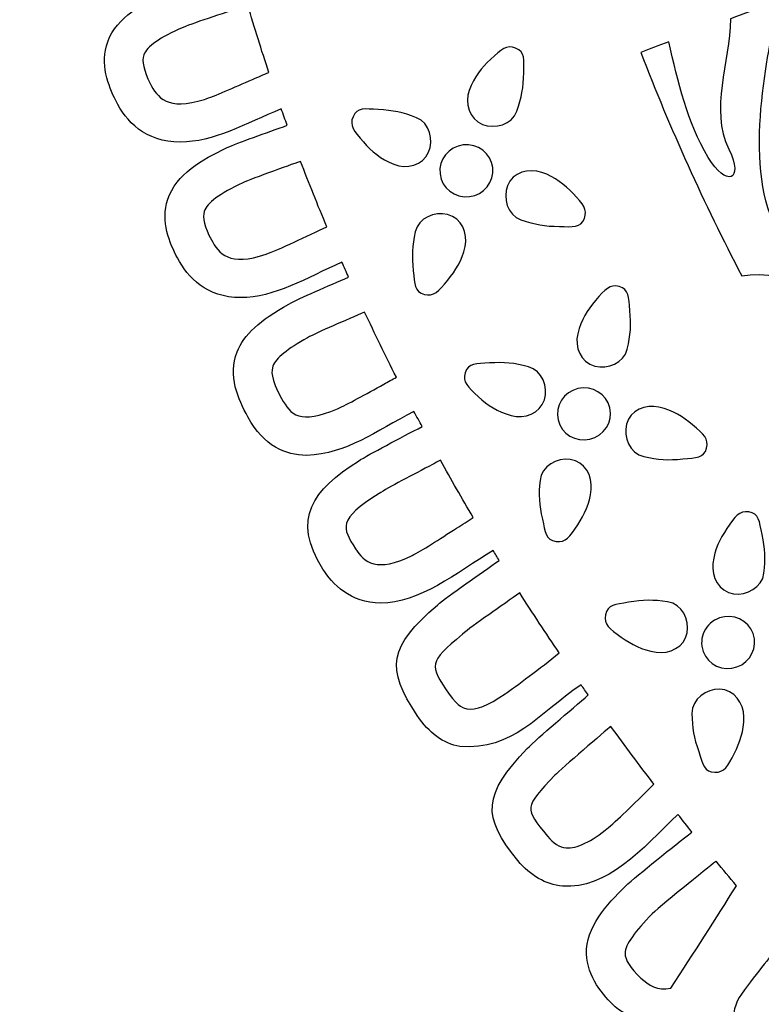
# Model space of a CAD drawing. Header units: millimetres. Extents: x -482 to 545, y -423 to 387.
# Tile 270 of 487: x 308 to 333, y 130 to 164. Entities that reach past the tile are written whole.
import ezdxf

# ---------------------------------------------------------------- set-up
doc = ezdxf.new("R2010")
doc.units = ezdxf.units.MM
doc.header["$MEASUREMENT"] = 0
doc.layers.add('Layer 1', color=7, linetype='Continuous')

msp = doc.modelspace()

# ---------------------------------------------------------------- linework, layer by layer
at = {"layer": 'Layer 1'}
for points, knots in [([(533.7913, 247.7796), (526.499, 265.0213), (516.0589, 280.5054), (502.762, 293.8027), (502.762, 293.8027), (489.4651, 307.0992), (473.981, 317.5393), (456.7393, 324.8316), (456.7393, 324.8316), (438.8884, 332.3821), (419.9266, 336.2104), (400.3806, 336.2104), (400.3806, 336.2104), (380.8342, 336.2104), (361.8724, 332.3821), (344.0219, 324.8316), (344.0219, 324.8316), (326.7806, 317.5393), (311.2961, 307.0992), (297.9992, 293.8027), (297.9992, 293.8027), (284.7023, 280.5054), (274.2625, 265.0213), (266.9699, 247.7796), (266.9699, 247.7796), (259.4194, 229.9291), (255.5914, 210.9673), (255.5914, 191.4209), (255.5914, 191.4209), (255.5914, 171.8749), (259.4194, 152.9128), (266.9699, 135.0622), (266.9699, 135.0622), (274.2625, 117.8205), (284.7023, 102.3364), (297.9992, 89.0395), (297.9992, 89.0395), (309.6119, 77.4264), (322.8944, 67.996), (337.5576, 60.9348), (337.5576, 60.9348), (337.5576, 60.9344), (337.5572, 60.9341), (337.5572, 60.9341), (337.5572, 60.9341), (337.5801, 60.9228), (337.6034, 60.9118), (337.6267, 60.9009), (337.6267, 60.9009), (337.6588, 60.8854), (337.6902, 60.8691), (337.722, 60.8536), (337.722, 60.8536), (337.7223, 60.8543), (337.7223, 60.8547), (337.7227, 60.855), (337.7227, 60.855), (338.2487, 60.6024), (338.775, 60.3513), (339.3045, 60.105), (339.3045, 60.105), (339.1366, 59.9558), (338.9644, 59.8352), (338.83, 59.7646), (338.83, 59.7646), (337.8994, 59.2739), (339.4442, 58.1817), (340.6066, 58.6646), (340.6066, 58.6646), (340.9227, 58.7962), (341.1824, 58.9624), (341.4043, 59.1504), (341.4043, 59.1504), (341.7835, 58.9807), (342.1627, 58.8121), (342.5437, 58.6459), (342.5437, 58.6459), (342.386, 58.5172), (342.2248, 58.3979), (342.0618, 58.2925), (342.0618, 58.2925), (340.776, 57.4606), (341.9535, 56.2379), (343.2465, 57.0743), (343.2465, 57.0743), (343.6504, 57.3357), (344.018, 57.5982), (344.3499, 57.8737), (344.3499, 57.8737), (344.7923, 57.6874), (345.2358, 57.5033), (345.6803, 57.322), (345.6803, 57.322), (344.3697, 56.5667), (345.0467, 54.9118), (346.6303, 55.7038), (346.6303, 55.7038), (347.0974, 55.937), (347.483, 56.1931), (347.8093, 56.4728), (347.8093, 56.4728), (348.2055, 56.3183), (348.6023, 56.1656), (348.9996, 56.0142), (348.9996, 56.0142), (348.8853, 55.9176), (348.7681, 55.8237), (348.6436, 55.7376), (348.6436, 55.7376), (347.1549, 54.7054), (347.6611, 53.3793), (349.0828, 53.9575), (349.0828, 53.9575), (349.8575, 54.2729), (350.5278, 54.7082), (351.0919, 55.2371), (351.0919, 55.2371), (352.2762, 54.8074), (353.465, 54.3936), (354.6585, 53.9963), (354.6585, 53.9963), (355.1435, 52.98), (355.8547, 52.1097), (356.8908, 51.5244), (356.8908, 51.5244), (358.4434, 50.6471), (360.3618, 50.4657), (362.1017, 50.2625), (362.1017, 50.2625), (364.0914, 50.0301), (365.5597, 49.9112), (367.4855, 49.9845), (367.4855, 49.9845), (367.3504, 49.8731), (367.2117, 49.7595), (367.0653, 49.6399), (367.0653, 49.6399), (366.6769, 49.3227), (366.9006, 48.8345), (367.5945, 49.1047), (367.5945, 49.1047), (368.5279, 49.4691), (369.3922, 49.8674), (370.2054, 50.326), (370.2054, 50.326), (371.0291, 50.1528), (371.9044, 50.1108), (372.7549, 50.1299), (372.7549, 50.1299), (372.0374, 49.5834), (371.215, 49.1008), (370.2294, 48.7093), (370.2294, 48.7093), (369.7771, 48.5293), (369.9225, 48.0654), (370.3525, 48.1236), (370.3525, 48.1236), (371.3741, 48.2619), (372.3831, 48.5068), (373.3402, 48.8574), (373.3402, 48.8574), (374.1057, 48.686), (374.9196, 48.6309), (375.7182, 48.6362), (375.7182, 48.6362), (375.1792, 48.3699), (374.5393, 48.1071), (373.7497, 47.8262), (373.7497, 47.8262), (373.44, 47.7084), (373.5321, 47.2025), (373.8877, 47.2484), (373.8877, 47.2484), (375.6798, 47.4802), (377.3968, 47.5557), (378.9049, 48.2132), (378.9049, 48.2132), (379.3593, 48.1459), (379.8143, 48.0813), (380.2698, 48.0178), (380.2698, 48.0178), (379.966, 47.7631), (379.6595, 47.52), (379.3547, 47.2943), (379.3547, 47.2943), (378.8816, 46.944), (379.0132, 46.2006), (379.687, 46.1601), (379.687, 46.1601), (381.1009, 46.0747), (388.0887, 44.8075), (391.5749, 44.7747), (391.5749, 44.7747), (391.5731, 44.4724), (391.8663, 44.1792), (392.1732, 44.4018), (392.1732, 44.4018), (393.717, 45.4693), (394.7037, 46.5876), (395.8082, 47.9935), (395.8082, 47.9935), (395.9222, 47.9257), (396.0382, 47.8633), (396.1582, 47.809), (396.1582, 47.809), (395.4604, 46.7002), (394.6917, 45.8719), (393.6891, 44.9755), (393.6891, 44.9755), (393.2876, 44.6163), (393.8803, 44.0279), (394.2796, 44.3849), (394.2796, 44.3849), (395.3789, 45.3677), (396.2178, 46.2945), (396.9756, 47.5423), (396.9756, 47.5423), (397.093, 47.5165), (397.2112, 47.4943), (397.3312, 47.477), (397.3312, 47.477), (396.9936, 46.4342), (396.367, 45.5551), (395.4869, 44.8731), (395.4869, 44.8731), (395.0621, 44.5444), (395.6572, 43.9577), (396.077, 44.2826), (396.077, 44.2826), (397.1061, 45.0799), (397.8279, 46.1728), (398.1831, 47.417), (398.1831, 47.417), (398.3119, 47.4163), (398.4407, 47.4188), (398.5691, 47.4244), (398.5691, 47.4244), (398.2734, 46.4712), (397.8025, 45.6048), (397.1375, 44.8375), (397.1375, 44.8375), (396.7875, 44.4329), (397.376, 43.8399), (397.728, 44.247), (397.728, 44.247), (398.3475, 44.962), (398.7462, 45.7823), (399.0972, 46.6416), (399.0972, 46.6416), (399.3395, 46.6388), (401.0516, 46.6346), (401.664, 46.6416), (401.664, 46.6416), (402.015, 45.7823), (402.4136, 44.962), (403.0328, 44.247), (403.0328, 44.247), (403.3852, 43.8399), (403.9736, 44.4329), (403.6233, 44.8375), (403.6233, 44.8375), (402.9587, 45.6048), (402.4877, 46.4712), (402.1921, 47.4244), (402.1921, 47.4244), (402.3205, 47.4188), (402.4493, 47.4163), (402.578, 47.417), (402.578, 47.417), (402.9333, 46.1728), (403.6551, 45.0799), (404.6841, 44.2826), (404.6841, 44.2826), (405.1036, 43.9577), (405.6991, 44.5444), (405.2747, 44.8731), (405.2747, 44.8731), (404.3945, 45.5551), (403.7676, 46.4342), (403.43, 47.477), (403.43, 47.477), (403.5499, 47.4943), (403.6681, 47.5165), (403.7856, 47.5423), (403.7856, 47.5423), (404.5434, 46.2945), (405.3823, 45.3677), (406.4815, 44.3849), (406.4815, 44.3849), (406.8809, 44.0279), (407.4735, 44.6163), (407.0717, 44.9755), (407.0717, 44.9755), (406.0698, 45.8719), (405.3008, 46.7002), (404.6026, 47.809), (404.6026, 47.809), (404.7229, 47.8633), (404.839, 47.9257), (404.9533, 47.9935), (404.9533, 47.9935), (406.0575, 46.5876), (407.0442, 45.4693), (408.588, 44.4018), (408.588, 44.4018), (408.8949, 44.1792), (409.188, 44.4724), (409.1863, 44.7747), (409.1863, 44.7747), (412.6724, 44.8075), (419.6599, 46.0747), (421.0742, 46.1601), (421.0742, 46.1601), (421.748, 46.2006), (421.8796, 46.944), (421.4065, 47.2943), (421.4065, 47.2943), (421.1017, 47.52), (420.7951, 47.7631), (420.4914, 48.0178), (420.4914, 48.0178), (420.9468, 48.0813), (421.4023, 48.1459), (421.8566, 48.2132), (421.8566, 48.2132), (423.3644, 47.5557), (425.0814, 47.4802), (426.8735, 47.2484), (426.8735, 47.2484), (427.2291, 47.2025), (427.3212, 47.7084), (427.0114, 47.8262), (427.0114, 47.8262), (426.2223, 48.1071), (425.5816, 48.3699), (425.0429, 48.6362), (425.0429, 48.6362), (425.842, 48.6309), (426.6555, 48.686), (427.421, 48.8574), (427.421, 48.8574), (428.3777, 48.5068), (429.3867, 48.2619), (430.409, 48.1236), (430.409, 48.1236), (430.8391, 48.0654), (430.9841, 48.5293), (430.5314, 48.7093), (430.5314, 48.7093), (429.5461, 49.1008), (428.7238, 49.5834), (428.0063, 50.1299), (428.0063, 50.1299), (428.8568, 50.1108), (429.7324, 50.1528), (430.5561, 50.326), (430.5561, 50.326), (431.3689, 49.8674), (432.2332, 49.4691), (433.1667, 49.1047), (433.1667, 49.1047), (433.8606, 48.8345), (434.0843, 49.3227), (433.6955, 49.6399), (433.6955, 49.6399), (433.5495, 49.7595), (433.4112, 49.8731), (433.2761, 49.9845), (433.2761, 49.9845), (435.2015, 49.9112), (436.6694, 50.0301), (438.6594, 50.2625), (438.6594, 50.2625), (440.3993, 50.4657), (442.3177, 50.6471), (443.8703, 51.5244), (443.8703, 51.5244), (444.9064, 52.1097), (445.6176, 52.98), (446.1027, 53.9963), (446.1027, 53.9963), (447.2958, 54.3936), (448.485, 54.8074), (449.6693, 55.2371), (449.6693, 55.2371), (450.2334, 54.7082), (450.9037, 54.2729), (451.6787, 53.9575), (451.6787, 53.9575), (453.1, 53.3793), (453.6063, 54.7054), (452.1172, 55.7376), (452.1172, 55.7376), (451.993, 55.8237), (451.8756, 55.9176), (451.7616, 56.0142), (451.7616, 56.0142), (452.1588, 56.1656), (452.5557, 56.3183), (452.9519, 56.4728), (452.9519, 56.4728), (453.2782, 56.1931), (453.6641, 55.937), (454.1309, 55.7038), (454.1309, 55.7038), (455.7141, 54.9118), (456.3915, 56.5667), (455.0809, 57.322), (455.0809, 57.322), (455.525, 57.5033), (455.9685, 57.6874), (456.4116, 57.8737), (456.4116, 57.8737), (456.7432, 57.5982), (457.1108, 57.3357), (457.5151, 57.0743), (457.5151, 57.0743), (458.8076, 56.2379), (459.9856, 57.4606), (458.6993, 58.2925), (458.6993, 58.2925), (458.5364, 58.3979), (458.3751, 58.5172), (458.2174, 58.6459), (458.2174, 58.6459), (458.5984, 58.8121), (458.9777, 58.9807), (459.3566, 59.1504), (459.3566, 59.1504), (459.5788, 58.9624), (459.8388, 58.7962), (460.1542, 58.6646), (460.1542, 58.6646), (461.3169, 58.1817), (462.8618, 59.2739), (461.9308, 59.7646), (461.9308, 59.7646), (461.7964, 59.8352), (461.6246, 59.9558), (461.457, 60.105), (461.457, 60.105), (476.8138, 67.2502), (490.6896, 76.9671), (502.762, 89.0395), (502.762, 89.0395), (516.0589, 102.3364), (526.499, 117.8205), (533.7913, 135.0622), (533.7913, 135.0622), (541.3418, 152.9128), (545.1698, 171.8749), (545.1698, 191.4209), (545.1698, 191.4209), (545.1698, 210.9673), (541.3418, 229.9291), (533.7913, 247.7796)], [0, 0, 0, 0, 0.0086957, 0.0086957, 0.0086957, 0.0086957, 0.0173913, 0.0173913, 0.0173913, 0.0173913, 0.026087, 0.026087, 0.026087, 0.026087, 0.0347826, 0.0347826, 0.0347826, 0.0347826, 0.0434783, 0.0434783, 0.0434783, 0.0434783, 0.0521739, 0.0521739, 0.0521739, 0.0521739, 0.0608696, 0.0608696, 0.0608696, 0.0608696, 0.0695652, 0.0695652, 0.0695652, 0.0695652, 0.0782609, 0.0782609, 0.0782609, 0.0782609, 0.0869565, 0.0869565, 0.0869565, 0.0869565, 0.0956522, 0.0956522, 0.0956522, 0.0956522, 0.1043478, 0.1043478, 0.1043478, 0.1043478, 0.1130435, 0.1130435, 0.1130435, 0.1130435, 0.1217391, 0.1217391, 0.1217391, 0.1217391, 0.1304348, 0.1304348, 0.1304348, 0.1304348, 0.1391304, 0.1391304, 0.1391304, 0.1391304, 0.1478261, 0.1478261, 0.1478261, 0.1478261, 0.1565217, 0.1565217, 0.1565217, 0.1565217, 0.1652174, 0.1652174, 0.1652174, 0.1652174, 0.173913, 0.173913, 0.173913, 0.173913, 0.1826087, 0.1826087, 0.1826087, 0.1826087, 0.1913043, 0.1913043, 0.1913043, 0.1913043, 0.2, 0.2, 0.2, 0.2, 0.2086957, 0.2086957, 0.2086957, 0.2086957, 0.2173913, 0.2173913, 0.2173913, 0.2173913, 0.226087, 0.226087, 0.226087, 0.226087, 0.2347826, 0.2347826, 0.2347826, 0.2347826, 0.2434783, 0.2434783, 0.2434783, 0.2434783, 0.2521739, 0.2521739, 0.2521739, 0.2521739, 0.2608696, 0.2608696, 0.2608696, 0.2608696, 0.2695652, 0.2695652, 0.2695652, 0.2695652, 0.2782609, 0.2782609, 0.2782609, 0.2782609, 0.2869565, 0.2869565, 0.2869565, 0.2869565, 0.2956522, 0.2956522, 0.2956522, 0.2956522, 0.3043478, 0.3043478, 0.3043478, 0.3043478, 0.3130435, 0.3130435, 0.3130435, 0.3130435, 0.3217391, 0.3217391, 0.3217391, 0.3217391, 0.3304348, 0.3304348, 0.3304348, 0.3304348, 0.3391304, 0.3391304, 0.3391304, 0.3391304, 0.3478261, 0.3478261, 0.3478261, 0.3478261, 0.3565217, 0.3565217, 0.3565217, 0.3565217, 0.3652174, 0.3652174, 0.3652174, 0.3652174, 0.373913, 0.373913, 0.373913, 0.373913, 0.3826087, 0.3826087, 0.3826087, 0.3826087, 0.3913043, 0.3913043, 0.3913043, 0.3913043, 0.4, 0.4, 0.4, 0.4, 0.4086957, 0.4086957, 0.4086957, 0.4086957, 0.4173913, 0.4173913, 0.4173913, 0.4173913, 0.426087, 0.426087, 0.426087, 0.426087, 0.4347826, 0.4347826, 0.4347826, 0.4347826, 0.4434783, 0.4434783, 0.4434783, 0.4434783, 0.4521739, 0.4521739, 0.4521739, 0.4521739, 0.4608696, 0.4608696, 0.4608696, 0.4608696, 0.4695652, 0.4695652, 0.4695652, 0.4695652, 0.4782609, 0.4782609, 0.4782609, 0.4782609, 0.4869565, 0.4869565, 0.4869565, 0.4869565, 0.4956522, 0.4956522, 0.4956522, 0.4956522, 0.5043478, 0.5043478, 0.5043478, 0.5043478, 0.5130435, 0.5130435, 0.5130435, 0.5130435, 0.5217391, 0.5217391, 0.5217391, 0.5217391, 0.5304348, 0.5304348, 0.5304348, 0.5304348, 0.5391304, 0.5391304, 0.5391304, 0.5391304, 0.5478261, 0.5478261, 0.5478261, 0.5478261, 0.5565217, 0.5565217, 0.5565217, 0.5565217, 0.5652174, 0.5652174, 0.5652174, 0.5652174, 0.573913, 0.573913, 0.573913, 0.573913, 0.5826087, 0.5826087, 0.5826087, 0.5826087, 0.5913043, 0.5913043, 0.5913043, 0.5913043, 0.6, 0.6, 0.6, 0.6, 0.6086957, 0.6086957, 0.6086957, 0.6086957, 0.6173913, 0.6173913, 0.6173913, 0.6173913, 0.626087, 0.626087, 0.626087, 0.626087, 0.6347826, 0.6347826, 0.6347826, 0.6347826, 0.6434783, 0.6434783, 0.6434783, 0.6434783, 0.6521739, 0.6521739, 0.6521739, 0.6521739, 0.6608696, 0.6608696, 0.6608696, 0.6608696, 0.6695652, 0.6695652, 0.6695652, 0.6695652, 0.6782609, 0.6782609, 0.6782609, 0.6782609, 0.6869565, 0.6869565, 0.6869565, 0.6869565, 0.6956522, 0.6956522, 0.6956522, 0.6956522, 0.7043478, 0.7043478, 0.7043478, 0.7043478, 0.7130435, 0.7130435, 0.7130435, 0.7130435, 0.7217391, 0.7217391, 0.7217391, 0.7217391, 0.7304348, 0.7304348, 0.7304348, 0.7304348, 0.7391304, 0.7391304, 0.7391304, 0.7391304, 0.7478261, 0.7478261, 0.7478261, 0.7478261, 0.7565217, 0.7565217, 0.7565217, 0.7565217, 0.7652174, 0.7652174, 0.7652174, 0.7652174, 0.773913, 0.773913, 0.773913, 0.773913, 0.7826087, 0.7826087, 0.7826087, 0.7826087, 0.7913043, 0.7913043, 0.7913043, 0.7913043, 0.8, 0.8, 0.8, 0.8, 0.8086957, 0.8086957, 0.8086957, 0.8086957, 0.8173913, 0.8173913, 0.8173913, 0.8173913, 0.826087, 0.826087, 0.826087, 0.826087, 0.8347826, 0.8347826, 0.8347826, 0.8347826, 0.8434783, 0.8434783, 0.8434783, 0.8434783, 0.8521739, 0.8521739, 0.8521739, 0.8521739, 0.8608696, 0.8608696, 0.8608696, 0.8608696, 0.8695652, 0.8695652, 0.8695652, 0.8695652, 0.8782609, 0.8782609, 0.8782609, 0.8782609, 0.8869565, 0.8869565, 0.8869565, 0.8869565, 0.8956522, 0.8956522, 0.8956522, 0.8956522, 0.9043478, 0.9043478, 0.9043478, 0.9043478, 0.9130435, 0.9130435, 0.9130435, 0.9130435, 0.9217391, 0.9217391, 0.9217391, 0.9217391, 0.9304348, 0.9304348, 0.9304348, 0.9304348, 0.9391304, 0.9391304, 0.9391304, 0.9391304, 0.9478261, 0.9478261, 0.9478261, 0.9478261, 0.9565217, 0.9565217, 0.9565217, 0.9565217, 0.9652174, 0.9652174, 0.9652174, 0.9652174, 0.973913, 0.973913, 0.973913, 0.973913, 0.9826087, 0.9826087, 0.9826087, 0.9826087, 1, 1, 1, 1]), ([(319.4911, 111.9768), (319.2353, 111.2645), (318.3012, 111.0938), (317.7752, 111.6378), (317.7752, 111.6378), (298.2098, 131.8748), (286.0185, 159.268), (285.4992, 189.451), (285.4992, 189.451), (285.4862, 190.2088), (286.2566, 190.6836), (286.941, 190.3594), (286.941, 190.3594), (294.2139, 186.9124), (304.6953, 185.405), (312.4666, 183.5543), (312.4666, 183.5543), (313.1298, 183.4037), (313.7902, 183.2308), (314.4369, 183.0001), (314.4369, 183.0001), (312.2052, 182.8174), (311.2135, 182.787), (309.7372, 182.581), (309.7372, 182.581), (308.8249, 182.4113), (307.8255, 182.1358), (307.3333, 181.3777), (307.3333, 181.3777), (306.8909, 180.6961), (307.0148, 179.8872), (307.1467, 179.3376), (307.1467, 179.3376), (307.3686, 178.4126), (308.0181, 177.3535), (309.8268, 177.3535), (309.8268, 177.3535), (310.5549, 177.3588), (311.2089, 177.5186), (312.207, 177.6979), (312.207, 177.6979), (312.2034, 177.501), (312.2154, 177.3063), (312.2415, 177.1133), (312.2415, 177.1133), (311.4866, 176.9577), (310.6904, 176.7951), (310.3242, 176.6822), (310.3242, 176.6822), (309.4373, 176.4092), (308.4763, 176.0197), (308.0745, 175.2097), (308.0745, 175.2097), (307.714, 174.4823), (307.9302, 173.6928), (308.1246, 173.1622), (308.1246, 173.1622), (308.4216, 172.3519), (309.0806, 171.4717), (310.5422, 171.4717), (310.5422, 171.4717), (311.5839, 171.472), (312.7308, 171.9539), (313.9133, 172.2937), (313.9133, 172.2937), (313.9521, 172.0675), (313.9913, 171.841), (314.0326, 171.6153), (314.0326, 171.6153), (313.308, 171.4265), (311.881, 171.0963), (311.398, 170.9252), (311.398, 170.9252), (310.5228, 170.6173), (309.5777, 170.1915), (309.2076, 169.3663), (309.2076, 169.3663), (308.8757, 168.6248), (309.123, 167.8444), (309.3375, 167.3223), (309.3375, 167.3223), (309.6553, 166.5487), (310.315, 165.7246), (311.6824, 165.7246), (311.6824, 165.7246), (312.7732, 165.7246), (313.9243, 166.2735), (315.1368, 166.6732), (315.1368, 166.6732), (315.189, 166.4742), (315.2405, 166.2756), (315.2945, 166.077), (315.2945, 166.077), (314.5879, 165.8424), (313.3316, 165.4508), (312.8984, 165.2607), (312.8984, 165.2607), (312.0471, 164.8906), (311.1352, 164.3981), (310.8258, 163.5479), (310.8258, 163.5479), (310.5475, 162.7852), (310.8505, 162.0246), (311.1021, 161.5188), (311.1021, 161.5188), (311.4531, 160.8139), (312.1099, 160.0854), (313.3246, 160.0854), (313.3246, 160.0854), (314.4651, 160.0851), (315.5781, 160.7236), (316.8061, 161.2334), (316.8061, 161.2334), (316.8731, 161.0443), (316.9444, 160.8552), (317.0128, 160.6661), (317.0128, 160.6661), (316.3263, 160.4209), (315.292, 160.0611), (314.9219, 159.8854), (314.9219, 159.8854), (314.0809, 159.4921), (313.1827, 158.9749), (312.8963, 158.1169), (312.8963, 158.1169), (312.6391, 157.3468), (312.9623, 156.5947), (313.2279, 156.0955), (313.2279, 156.0955), (313.5895, 155.4164), (314.2442, 154.7225), (315.4077, 154.7225), (315.4077, 154.7225), (316.5634, 154.7214), (317.6722, 155.3981), (318.9013, 155.9491), (318.9013, 155.9491), (318.9775, 155.7759), (319.0519, 155.6023), (319.1292, 155.4291), (319.1292, 155.4291), (318.4578, 155.1374), (317.433, 154.702), (317.0711, 154.4995), (317.0711, 154.4995), (316.0551, 153.9365), (315.522, 153.4433), (315.2888, 152.8496), (315.2888, 152.8496), (314.9667, 152.0305), (315.3163, 151.2208), (315.6568, 150.607), (315.6568, 150.607), (316.2163, 149.5984), (316.9508, 149.2844), (317.6768, 149.2844), (317.6768, 149.2844), (319.1013, 149.3483), (320.0263, 150.0916), (321.3824, 150.8003), (321.3824, 150.8003), (321.4741, 150.626), (321.5697, 150.4521), (321.6632, 150.2779), (321.6632, 150.2779), (320.9315, 149.894), (319.8418, 149.3278), (319.4661, 149.0862), (319.4661, 149.0862), (317.8987, 148.0846), (317.1476, 147.1117), (318.2455, 145.3573), (318.2455, 145.3573), (318.5608, 144.8535), (319.1778, 144.1903), (320.2404, 144.1903), (320.2404, 144.1903), (321.5344, 144.1706), (322.8598, 145.2314), (324.1125, 146.0057), (324.1125, 146.0057), (324.1823, 145.8918), (324.2497, 145.7768), (324.3196, 145.6628), (324.3196, 145.6628), (323.71, 145.2261), (322.5631, 144.444), (322.1892, 144.1205), (322.1892, 144.1205), (320.53, 142.6956), (320.3942, 141.9477), (321.4981, 140.3091), (321.4981, 140.3091), (321.9052, 139.7055), (322.3987, 139.3449), (322.9646, 139.2384), (322.9646, 139.2384), (324.8092, 139.1124), (325.6203, 140.3281), (327.1429, 141.3716), (327.1429, 141.3716), (327.2251, 141.2542), (327.3101, 141.1381), (327.3926, 141.021), (327.3926, 141.021), (326.8321, 140.526), (325.6517, 139.5499), (325.2883, 139.1696), (325.2883, 139.1696), (323.7721, 137.593), (323.7082, 136.836), (324.9623, 135.3098), (324.9623, 135.3098), (325.3984, 134.78), (325.918, 134.484), (326.5072, 134.43), (326.5072, 134.43), (328.0319, 134.308), (329.2585, 135.7117), (330.4847, 136.9002), (330.4847, 136.9002), (330.6463, 136.697), (330.8043, 136.4913), (330.968, 136.2888), (330.968, 136.2888), (330.3535, 135.8164), (329.0951, 134.816), (328.6729, 134.4226), (328.6729, 134.4226), (328.0156, 133.7901), (327.3094, 132.996), (327.3323, 132.0922), (327.3323, 132.0922), (327.3528, 131.3026), (327.9119, 130.6482), (328.325, 130.2627), (328.325, 130.2627), (328.5582, 130.0369), (329.1802, 129.7705), (329.4091, 129.6414), (329.4091, 129.6414), (325.7035, 123.9885), (321.5566, 117.7302), (319.4911, 111.9768)], [0, 0, 0, 0, 0.016129, 0.016129, 0.016129, 0.016129, 0.0322581, 0.0322581, 0.0322581, 0.0322581, 0.0483871, 0.0483871, 0.0483871, 0.0483871, 0.0645161, 0.0645161, 0.0645161, 0.0645161, 0.0806452, 0.0806452, 0.0806452, 0.0806452, 0.0967742, 0.0967742, 0.0967742, 0.0967742, 0.1129032, 0.1129032, 0.1129032, 0.1129032, 0.1290323, 0.1290323, 0.1290323, 0.1290323, 0.1451613, 0.1451613, 0.1451613, 0.1451613, 0.1612903, 0.1612903, 0.1612903, 0.1612903, 0.1774194, 0.1774194, 0.1774194, 0.1774194, 0.1935484, 0.1935484, 0.1935484, 0.1935484, 0.2096774, 0.2096774, 0.2096774, 0.2096774, 0.2258065, 0.2258065, 0.2258065, 0.2258065, 0.2419355, 0.2419355, 0.2419355, 0.2419355, 0.2580645, 0.2580645, 0.2580645, 0.2580645, 0.2741935, 0.2741935, 0.2741935, 0.2741935, 0.2903226, 0.2903226, 0.2903226, 0.2903226, 0.3064516, 0.3064516, 0.3064516, 0.3064516, 0.3225806, 0.3225806, 0.3225806, 0.3225806, 0.3387097, 0.3387097, 0.3387097, 0.3387097, 0.3548387, 0.3548387, 0.3548387, 0.3548387, 0.3709677, 0.3709677, 0.3709677, 0.3709677, 0.3870968, 0.3870968, 0.3870968, 0.3870968, 0.4032258, 0.4032258, 0.4032258, 0.4032258, 0.4193548, 0.4193548, 0.4193548, 0.4193548, 0.4354839, 0.4354839, 0.4354839, 0.4354839, 0.4516129, 0.4516129, 0.4516129, 0.4516129, 0.4677419, 0.4677419, 0.4677419, 0.4677419, 0.483871, 0.483871, 0.483871, 0.483871, 0.5, 0.5, 0.5, 0.5, 0.516129, 0.516129, 0.516129, 0.516129, 0.5322581, 0.5322581, 0.5322581, 0.5322581, 0.5483871, 0.5483871, 0.5483871, 0.5483871, 0.5645161, 0.5645161, 0.5645161, 0.5645161, 0.5806452, 0.5806452, 0.5806452, 0.5806452, 0.5967742, 0.5967742, 0.5967742, 0.5967742, 0.6129032, 0.6129032, 0.6129032, 0.6129032, 0.6290323, 0.6290323, 0.6290323, 0.6290323, 0.6451613, 0.6451613, 0.6451613, 0.6451613, 0.6612903, 0.6612903, 0.6612903, 0.6612903, 0.6774194, 0.6774194, 0.6774194, 0.6774194, 0.6935484, 0.6935484, 0.6935484, 0.6935484, 0.7096774, 0.7096774, 0.7096774, 0.7096774, 0.7258065, 0.7258065, 0.7258065, 0.7258065, 0.7419355, 0.7419355, 0.7419355, 0.7419355, 0.7580645, 0.7580645, 0.7580645, 0.7580645, 0.7741935, 0.7741935, 0.7741935, 0.7741935, 0.7903226, 0.7903226, 0.7903226, 0.7903226, 0.8064516, 0.8064516, 0.8064516, 0.8064516, 0.8225806, 0.8225806, 0.8225806, 0.8225806, 0.8387097, 0.8387097, 0.8387097, 0.8387097, 0.8548387, 0.8548387, 0.8548387, 0.8548387, 0.8709677, 0.8709677, 0.8709677, 0.8709677, 0.8870968, 0.8870968, 0.8870968, 0.8870968, 0.9032258, 0.9032258, 0.9032258, 0.9032258, 0.9193548, 0.9193548, 0.9193548, 0.9193548, 0.9354839, 0.9354839, 0.9354839, 0.9354839, 0.9516129, 0.9516129, 0.9516129, 0.9516129, 0.9677419, 0.9677419, 0.9677419, 0.9677419, 1, 1, 1, 1]), ([(338.3294, 164.6694), (337.6066, 165.5658), (336.8238, 165.3291), (337.6867, 163.942), (337.6867, 163.942), (338.6702, 162.3605), (339.5934, 160.3539), (338.8286, 158.6299), (338.8286, 158.6299), (338.738, 158.4253), (338.4328, 158.4736), (338.4056, 158.6958), (338.4056, 158.6958), (338.1502, 160.7875), (337.6472, 162.6156), (334.7932, 164.0771), (334.7932, 164.0771), (334.0996, 164.4324), (333.7846, 164.1022), (333.6932, 163.6372), (333.6932, 163.6372), (333.2787, 161.553), (332.7287, 157.4378), (334.7255, 156.2095), (334.7255, 156.2095), (336.2653, 155.2615), (337.3776, 155.996), (337.5851, 156.2599), (337.5851, 156.2599), (338.3294, 157.2075), (338.5891, 155.9957), (337.7879, 155.3631), (337.7879, 155.3631), (336.573, 154.4039), (334.1716, 155.7868), (332.6868, 155.4757), (332.6868, 155.4757), (331.3811, 157.9755), (330.2159, 160.5469), (329.2024, 163.1765), (329.2024, 163.1765), (329.5051, 163.2939), (329.8317, 163.4185), (330.1722, 163.5476), (330.1722, 163.5476), (330.4741, 162.1587), (330.8068, 160.7808), (331.5275, 159.5594), (331.5275, 159.5594), (332.1364, 158.5272), (332.7799, 158.7473), (332.238, 159.847), (332.238, 159.847), (331.5568, 161.2316), (332.2744, 162.8103), (332.2909, 164.3424), (332.2909, 164.3424), (334.5808, 165.1975), (337.1159, 166.1423), (338.8819, 166.8958), (338.8819, 166.8958), (340.088, 163.8157), (341.5373, 160.8266), (343.2278, 157.9624), (343.2278, 157.9624), (342.6213, 157.2583), (341.8502, 156.8127), (341.0257, 157.0893), (341.0257, 157.0893), (340.6045, 157.2304), (340.3777, 157.6887), (340.5251, 158.1081), (340.5251, 158.1081), (341.3475, 160.4449), (339.8968, 162.7256), (338.3294, 164.6694)], [0, 0, 0, 0, 0.05, 0.05, 0.05, 0.05, 0.1, 0.1, 0.1, 0.1, 0.15, 0.15, 0.15, 0.15, 0.2, 0.2, 0.2, 0.2, 0.25, 0.25, 0.25, 0.25, 0.3, 0.3, 0.3, 0.3, 0.35, 0.35, 0.35, 0.35, 0.4, 0.4, 0.4, 0.4, 0.45, 0.45, 0.45, 0.45, 0.5, 0.5, 0.5, 0.5, 0.55, 0.55, 0.55, 0.55, 0.6, 0.6, 0.6, 0.6, 0.65, 0.65, 0.65, 0.65, 0.7, 0.7, 0.7, 0.7, 0.75, 0.75, 0.75, 0.75, 0.8, 0.8, 0.8, 0.8, 0.85, 0.85, 0.85, 0.85, 0.9, 0.9, 0.9, 0.9, 1, 1, 1, 1]), ([(316.3786, 162.4921), (316.1997, 162.4152), (316.0103, 162.3319), (315.8169, 162.2476), (315.8169, 162.2476), (315.1936, 161.9746), (314.487, 161.6648), (314.1582, 161.5604), (314.1582, 161.5604), (312.8861, 161.1561), (312.5266, 161.632), (312.2888, 162.1093), (312.2888, 162.1093), (312.0644, 162.5595), (311.9935, 162.8819), (312.0711, 163.0943), (312.0711, 163.0943), (312.1763, 163.3835), (312.6197, 163.6943), (313.4265, 164.045), (313.4265, 164.045), (313.8181, 164.2133), (315.0186, 164.5893), (315.6575, 164.801), (315.6575, 164.801), (315.884, 164.0312), (316.1235, 163.2615), (316.3786, 162.4921)], [0, 0, 0, 0, 0.125, 0.125, 0.125, 0.125, 0.25, 0.25, 0.25, 0.25, 0.375, 0.375, 0.375, 0.375, 0.5, 0.5, 0.5, 0.5, 0.625, 0.625, 0.625, 0.625, 0.75, 0.75, 0.75, 0.75, 1, 1, 1, 1]), ([(323.746, 160.6968), (323.2729, 160.8809), (323.1318, 161.4334), (323.2884, 161.8719), (323.2884, 161.8719), (323.4606, 162.3534), (323.7065, 162.6367), (324.0292, 162.9447), (324.0292, 162.9447), (324.3901, 163.289), (324.5852, 163.4481), (324.8886, 163.3299), (324.8886, 163.3299), (325.2276, 163.1976), (325.1747, 162.9373), (325.1655, 162.4713), (325.1655, 162.4713), (325.1557, 161.9611), (325.0989, 161.6338), (324.9271, 161.1522), (324.9271, 161.1522), (324.7595, 160.683), (324.1696, 160.532), (323.746, 160.6968)], [0, 0, 0, 0, 0.1428571, 0.1428571, 0.1428571, 0.1428571, 0.2857143, 0.2857143, 0.2857143, 0.2857143, 0.4285714, 0.4285714, 0.4285714, 0.4285714, 0.5714286, 0.5714286, 0.5714286, 0.5714286, 0.7142857, 0.7142857, 0.7142857, 0.7142857, 1, 1, 1, 1]), ([(320.6934, 159.322), (320.215, 159.509), (319.9388, 159.7633), (319.6407, 160.0942), (319.6407, 160.0942), (319.3066, 160.465), (319.1531, 160.6643), (319.2819, 160.9617), (319.2819, 160.9617), (319.4262, 161.2948), (319.6858, 161.2334), (320.154, 161.209), (320.154, 161.209), (320.6659, 161.1819), (320.9929, 161.1145), (321.4709, 160.9279), (321.4709, 160.9279), (321.9362, 160.7455), (322.0685, 160.1542), (321.8889, 159.7383), (321.8889, 159.7383), (321.6882, 159.2737), (321.1284, 159.152), (320.6934, 159.322)], [0, 0, 0, 0, 0.1428571, 0.1428571, 0.1428571, 0.1428571, 0.2857143, 0.2857143, 0.2857143, 0.2857143, 0.4285714, 0.4285714, 0.4285714, 0.4285714, 0.5714286, 0.5714286, 0.5714286, 0.5714286, 0.7142857, 0.7142857, 0.7142857, 0.7142857, 1, 1, 1, 1]), ([(323.0834, 159.9895), (323.5847, 160.0487), (324.0388, 159.6974), (324.0973, 159.2056), (324.0973, 159.2056), (324.1559, 158.7131), (323.7971, 158.2665), (323.2955, 158.2076), (323.2955, 158.2076), (322.7938, 158.1483), (322.3398, 158.4993), (322.2812, 158.9915), (322.2812, 158.9915), (322.2227, 159.4836), (322.5818, 159.9306), (323.0834, 159.9895)], [0, 0, 0, 0, 0.2, 0.2, 0.2, 0.2, 0.4, 0.4, 0.4, 0.4, 0.6, 0.6, 0.6, 0.6, 1, 1, 1, 1]), ([(317.4736, 159.4233), (317.7607, 158.6704), (318.0627, 157.9183), (318.377, 157.1676), (318.377, 157.1676), (317.7459, 156.8734), (316.695, 156.3643), (316.2819, 156.2211), (316.2819, 156.2211), (315.0218, 155.783), (314.6485, 156.2479), (314.3977, 156.7185), (314.3977, 156.7185), (314.1617, 157.1623), (314.0816, 157.4823), (314.1536, 157.6975), (314.1536, 157.6975), (314.2509, 157.9892), (314.6859, 158.3124), (315.4825, 158.6845), (315.4825, 158.6845), (315.7608, 158.8147), (317.3635, 159.3841), (317.4736, 159.4233)], [0, 0, 0, 0, 0.1428571, 0.1428571, 0.1428571, 0.1428571, 0.2857143, 0.2857143, 0.2857143, 0.2857143, 0.4285714, 0.4285714, 0.4285714, 0.4285714, 0.5714286, 0.5714286, 0.5714286, 0.5714286, 0.7142857, 0.7142857, 0.7142857, 0.7142857, 1, 1, 1, 1]), ([(324.6085, 158.5815), (324.7909, 159.0532), (325.3455, 159.1961), (325.7868, 159.0423), (325.7868, 159.0423), (326.2715, 158.8736), (326.5576, 158.6299), (326.8684, 158.3103), (326.8684, 158.3103), (327.2162, 157.9525), (327.3771, 157.7592), (327.2596, 157.4572), (327.2596, 157.4572), (327.1284, 157.1189), (326.8663, 157.1704), (326.3978, 157.1775), (326.3978, 157.1775), (325.8856, 157.1849), (325.5557, 157.2399), (325.071, 157.4086), (325.071, 157.4086), (324.599, 157.5729), (324.4445, 158.1589), (324.6085, 158.5815)], [0, 0, 0, 0, 0.1428571, 0.1428571, 0.1428571, 0.1428571, 0.2857143, 0.2857143, 0.2857143, 0.2857143, 0.4285714, 0.4285714, 0.4285714, 0.4285714, 0.5714286, 0.5714286, 0.5714286, 0.5714286, 0.7142857, 0.7142857, 0.7142857, 0.7142857, 1, 1, 1, 1]), ([(321.4289, 156.9912), (321.5358, 157.4773), (322.1013, 157.701), (322.5426, 157.5906), (322.5426, 157.5906), (323.0355, 157.4671), (323.245, 156.9365), (323.1452, 156.4822), (323.1452, 156.4822), (323.0358, 155.983), (322.8273, 155.6711), (322.5462, 155.3254), (322.5462, 155.3254), (322.2311, 154.9384), (322.0579, 154.756), (321.7425, 154.8354), (321.7425, 154.8354), (321.3891, 154.9239), (321.4085, 155.1892), (321.3591, 155.6528), (321.3591, 155.6528), (321.304, 156.1597), (321.3189, 156.492), (321.4289, 156.9912)], [0, 0, 0, 0, 0.1428571, 0.1428571, 0.1428571, 0.1428571, 0.2857143, 0.2857143, 0.2857143, 0.2857143, 0.4285714, 0.4285714, 0.4285714, 0.4285714, 0.5714286, 0.5714286, 0.5714286, 0.5714286, 0.7142857, 0.7142857, 0.7142857, 0.7142857, 1, 1, 1, 1]), ([(327.6152, 152.3621), (327.1242, 152.4926), (326.922, 153.0256), (327.0286, 153.479), (327.0286, 153.479), (327.145, 153.9767), (327.3581, 154.2858), (327.6438, 154.6273), (327.6438, 154.6273), (327.9638, 155.0097), (328.1395, 155.1899), (328.4545, 155.1063), (328.4545, 155.1063), (328.8066, 155.0125), (328.7829, 154.7475), (328.8263, 154.2836), (328.8263, 154.2836), (328.8736, 153.7756), (328.8542, 153.444), (328.7378, 152.9463), (328.7378, 152.9463), (328.6238, 152.4619), (328.0551, 152.2453), (327.6152, 152.3621)], [0, 0, 0, 0, 0.1428571, 0.1428571, 0.1428571, 0.1428571, 0.2857143, 0.2857143, 0.2857143, 0.2857143, 0.4285714, 0.4285714, 0.4285714, 0.4285714, 0.5714286, 0.5714286, 0.5714286, 0.5714286, 0.7142857, 0.7142857, 0.7142857, 0.7142857, 1, 1, 1, 1]), ([(320.7756, 151.9797), (320.6355, 151.9017), (320.4895, 151.8202), (320.3413, 151.7376), (320.3413, 151.7376), (319.7441, 151.405), (319.0678, 151.0272), (318.7489, 150.8917), (318.7489, 150.8917), (317.4429, 150.3371), (317.1356, 150.6733), (316.8156, 151.2501), (316.8156, 151.2501), (316.4318, 151.9419), (316.4643, 152.2178), (316.5221, 152.3649), (316.5221, 152.3649), (316.6287, 152.6362), (317.0185, 152.9551), (317.7135, 153.34), (317.7135, 153.34), (318.0423, 153.5224), (319.0829, 153.963), (319.6834, 154.2247), (319.6834, 154.2247), (320.0344, 153.4751), (320.3977, 152.7265), (320.7756, 151.9797)], [0, 0, 0, 0, 0.125, 0.125, 0.125, 0.125, 0.25, 0.25, 0.25, 0.25, 0.375, 0.375, 0.375, 0.375, 0.5, 0.5, 0.5, 0.5, 0.625, 0.625, 0.625, 0.625, 0.75, 0.75, 0.75, 0.75, 1, 1, 1, 1]), ([(323.1494, 152.1282), (323.2556, 152.4753), (323.5205, 152.4429), (323.9883, 152.4707), (323.9883, 152.4707), (324.4998, 152.5011), (324.8322, 152.4707), (325.3285, 152.3381), (325.3285, 152.3381), (325.8115, 152.2093), (326.0097, 151.6364), (325.8778, 151.2025), (325.8778, 151.2025), (325.7303, 150.7188), (325.1881, 150.5357), (324.7366, 150.6564), (324.7366, 150.6564), (324.2406, 150.789), (323.9372, 151.0102), (323.6034, 151.3062), (323.6034, 151.3062), (323.2298, 151.6375), (323.0549, 151.8181), (323.1494, 152.1282)], [0, 0, 0, 0, 0.1428571, 0.1428571, 0.1428571, 0.1428571, 0.2857143, 0.2857143, 0.2857143, 0.2857143, 0.4285714, 0.4285714, 0.4285714, 0.4285714, 0.5714286, 0.5714286, 0.5714286, 0.5714286, 0.7142857, 0.7142857, 0.7142857, 0.7142857, 1, 1, 1, 1]), ([(327.0363, 151.5852), (327.5284, 151.7003), (328.0192, 151.4018), (328.1324, 150.9196), (328.1324, 150.9196), (328.246, 150.4366), (327.9394, 149.9529), (327.4477, 149.8383), (327.4477, 149.8383), (326.9559, 149.7236), (326.4652, 150.0221), (326.3519, 150.5043), (326.3519, 150.5043), (326.2383, 150.9869), (326.5449, 151.4709), (327.0363, 151.5852)], [0, 0, 0, 0, 0.2, 0.2, 0.2, 0.2, 0.4, 0.4, 0.4, 0.4, 0.6, 0.6, 0.6, 0.6, 1, 1, 1, 1]), ([(330.6466, 149.1603), (330.1362, 149.1109), (329.8028, 149.1285), (329.3022, 149.2425), (329.3022, 149.2425), (328.8147, 149.3532), (328.5945, 149.9184), (328.7103, 150.3565), (328.7103, 150.3565), (328.839, 150.8455), (329.3735, 151.049), (329.8296, 150.9457), (329.8296, 150.9457), (330.3302, 150.8321), (330.6417, 150.6215), (330.9867, 150.3385), (330.9867, 150.3385), (331.3727, 150.0221), (331.5543, 149.8482), (331.4718, 149.5346), (331.4718, 149.5346), (331.379, 149.1839), (331.113, 149.2058), (330.6466, 149.1603)], [0, 0, 0, 0, 0.1428571, 0.1428571, 0.1428571, 0.1428571, 0.2857143, 0.2857143, 0.2857143, 0.2857143, 0.4285714, 0.4285714, 0.4285714, 0.4285714, 0.5714286, 0.5714286, 0.5714286, 0.5714286, 0.7142857, 0.7142857, 0.7142857, 0.7142857, 1, 1, 1, 1]), ([(322.0223, 148.9698), (322.1186, 149.0202), (322.2096, 149.0682), (322.2964, 149.1137), (322.2964, 149.1137), (322.664, 148.4519), (323.0411, 147.7939), (323.4267, 147.1406), (323.4267, 147.1406), (323.2447, 147.0252), (323.0496, 146.8997), (322.8496, 146.7709), (322.8496, 146.7709), (322.2763, 146.4022), (321.6265, 145.9842), (321.3174, 145.8297), (321.3174, 145.8297), (320.1067, 145.2233), (319.6534, 145.606), (319.369, 146.0604), (319.369, 146.0604), (318.9041, 146.8037), (318.7471, 147.0542), (320.1801, 147.9693), (320.1801, 147.9693), (320.4799, 148.1608), (321.3718, 148.6286), (322.0223, 148.9698)], [0, 0, 0, 0, 0.125, 0.125, 0.125, 0.125, 0.25, 0.25, 0.25, 0.25, 0.375, 0.375, 0.375, 0.375, 0.5, 0.5, 0.5, 0.5, 0.625, 0.625, 0.625, 0.625, 0.75, 0.75, 0.75, 0.75, 1, 1, 1, 1]), ([(326.2838, 146.3144), (325.9226, 146.3634), (325.9124, 146.6291), (325.8108, 147.0842), (325.8108, 147.0842), (325.6993, 147.5819), (325.6771, 147.9132), (325.7296, 148.4219), (325.7296, 148.4219), (325.7811, 148.9165), (326.3181, 149.2022), (326.7693, 149.1416), (326.7693, 149.1416), (327.2723, 149.0738), (327.5408, 148.5701), (327.4925, 148.1072), (327.4925, 148.1072), (327.4399, 147.5989), (327.2681, 147.2658), (327.0271, 146.8908), (327.0271, 146.8908), (326.758, 146.471), (326.6066, 146.2707), (326.2838, 146.3144)], [0, 0, 0, 0, 0.1428571, 0.1428571, 0.1428571, 0.1428571, 0.2857143, 0.2857143, 0.2857143, 0.2857143, 0.4285714, 0.4285714, 0.4285714, 0.4285714, 0.5714286, 0.5714286, 0.5714286, 0.5714286, 0.7142857, 0.7142857, 0.7142857, 0.7142857, 1, 1, 1, 1]), ([(332.3982, 144.5113), (331.8958, 144.5861), (331.6351, 145.0934), (331.6895, 145.5556), (331.6895, 145.5556), (331.7494, 146.0629), (331.9258, 146.3938), (332.1717, 146.7652), (332.1717, 146.7652), (332.4465, 147.1812), (332.601, 147.3794), (332.9231, 147.3315), (332.9231, 147.3315), (333.2837, 147.2771), (333.29, 147.0115), (333.3853, 146.5553), (333.3853, 146.5553), (333.4897, 146.0562), (333.5077, 145.7242), (333.4477, 145.2166), (333.4477, 145.2166), (333.3895, 144.7223), (332.8487, 144.444), (332.3982, 144.5113)], [0, 0, 0, 0, 0.1428571, 0.1428571, 0.1428571, 0.1428571, 0.2857143, 0.2857143, 0.2857143, 0.2857143, 0.4285714, 0.4285714, 0.4285714, 0.4285714, 0.5714286, 0.5714286, 0.5714286, 0.5714286, 0.7142857, 0.7142857, 0.7142857, 0.7142857, 1, 1, 1, 1]), ([(325.0287, 144.5406), (325.4728, 143.8442), (325.9272, 143.1535), (326.3918, 142.4681), (326.3918, 142.4681), (325.7423, 141.9452), (324.9048, 141.3205), (324.5235, 141.0566), (324.5235, 141.0566), (323.9488, 140.6583), (323.5068, 140.4837), (323.2097, 140.5412), (323.2097, 140.5412), (323.1335, 140.5553), (322.9014, 140.599), (322.5973, 141.0502), (322.5973, 141.0502), (321.8963, 142.0906), (321.8826, 142.1103), (323.0528, 143.1154), (323.0528, 143.1154), (323.3918, 143.404), (324.4744, 144.1445), (325.0287, 144.5406)], [0, 0, 0, 0, 0.1428571, 0.1428571, 0.1428571, 0.1428571, 0.2857143, 0.2857143, 0.2857143, 0.2857143, 0.4285714, 0.4285714, 0.4285714, 0.4285714, 0.5714286, 0.5714286, 0.5714286, 0.5714286, 0.7142857, 0.7142857, 0.7142857, 0.7142857, 1, 1, 1, 1]), ([(328.5303, 143.0149), (328.1222, 143.3024), (327.9278, 143.4625), (327.9871, 143.7811), (327.9871, 143.7811), (328.053, 144.1378), (328.3201, 144.1353), (328.7819, 144.215), (328.7819, 144.215), (329.2867, 144.3022), (329.6208, 144.3089), (330.1284, 144.2327), (330.1284, 144.2327), (330.6227, 144.1582), (330.8844, 143.6111), (330.8019, 143.1651), (330.8019, 143.1651), (330.7101, 142.6684), (330.1919, 142.4254), (329.7294, 142.4952), (329.7294, 142.4952), (329.2218, 142.5718), (328.8955, 142.7584), (328.5303, 143.0149)], [0, 0, 0, 0, 0.1428571, 0.1428571, 0.1428571, 0.1428571, 0.2857143, 0.2857143, 0.2857143, 0.2857143, 0.4285714, 0.4285714, 0.4285714, 0.4285714, 0.5714286, 0.5714286, 0.5714286, 0.5714286, 0.7142857, 0.7142857, 0.7142857, 0.7142857, 1, 1, 1, 1]), ([(332.5157, 141.9848), (332.0401, 141.8158), (331.5187, 142.0578), (331.3519, 142.5245), (331.3519, 142.5245), (331.1846, 142.9912), (331.4348, 143.5063), (331.9107, 143.6749), (331.9107, 143.6749), (332.3862, 143.8435), (332.9076, 143.6015), (333.0745, 143.1348), (333.0745, 143.1348), (333.2417, 142.6684), (332.9912, 142.153), (332.5157, 141.9848)], [0, 0, 0, 0, 0.2, 0.2, 0.2, 0.2, 0.4, 0.4, 0.4, 0.4, 0.6, 0.6, 0.6, 0.6, 1, 1, 1, 1]), ([(331.9198, 141.2164), (332.4278, 141.2055), (332.751, 140.7349), (332.7548, 140.2692), (332.7548, 140.2692), (332.7598, 139.7584), (332.6264, 139.4081), (332.4296, 139.0087), (332.4296, 139.0087), (332.2091, 138.5618), (332.0814, 138.3455), (331.7554, 138.3533), (331.7554, 138.3533), (331.3914, 138.3614), (331.3515, 138.6242), (331.1987, 139.0652), (331.1987, 139.0652), (331.0326, 139.5471), (330.9726, 139.8744), (330.968, 140.3853), (330.968, 140.3853), (330.9631, 140.8827), (331.4647, 141.2266), (331.9198, 141.2164)], [0, 0, 0, 0, 0.1428571, 0.1428571, 0.1428571, 0.1428571, 0.2857143, 0.2857143, 0.2857143, 0.2857143, 0.4285714, 0.4285714, 0.4285714, 0.4285714, 0.5714286, 0.5714286, 0.5714286, 0.5714286, 0.7142857, 0.7142857, 0.7142857, 0.7142857, 1, 1, 1, 1]), ([(328.1663, 139.9365), (328.6535, 139.2677), (329.1498, 138.6041), (329.6568, 137.9469), (329.6568, 137.9469), (329.1071, 137.3969), (328.4446, 136.752), (328.088, 136.4511), (328.088, 136.4511), (327.5045, 135.9583), (326.9982, 135.7177), (326.6278, 135.7501), (326.6278, 135.7501), (326.4017, 135.7706), (326.1918, 135.9018), (325.9865, 136.1516), (325.9865, 136.1516), (325.1899, 137.1203), (325.1744, 137.1394), (326.2436, 138.2506), (326.2436, 138.2506), (326.4571, 138.4721), (327.9962, 139.788), (328.1663, 139.9365)], [0, 0, 0, 0, 0.1428571, 0.1428571, 0.1428571, 0.1428571, 0.2857143, 0.2857143, 0.2857143, 0.2857143, 0.4285714, 0.4285714, 0.4285714, 0.4285714, 0.5714286, 0.5714286, 0.5714286, 0.5714286, 0.7142857, 0.7142857, 0.7142857, 0.7142857, 1, 1, 1, 1]), ([(331.7985, 135.2855), (332.0324, 135.0047), (332.2617, 134.7218), (332.4991, 134.4431), (332.4991, 134.4431), (331.7942, 133.3071), (331.0329, 132.1267), (330.2413, 130.9135), (330.2413, 130.9135), (329.7682, 130.8056), (329.462, 131.0197), (329.207, 131.2578), (329.207, 131.2578), (328.8394, 131.6004), (328.663, 131.8738), (328.6605, 132.119), (328.6605, 132.119), (328.6573, 132.4008), (329.0246, 132.8764), (329.5978, 133.4758), (329.5978, 133.4758), (329.9954, 133.8441), (331.7741, 135.2569), (331.7985, 135.2855)], [0, 0, 0, 0, 0.1428571, 0.1428571, 0.1428571, 0.1428571, 0.2857143, 0.2857143, 0.2857143, 0.2857143, 0.4285714, 0.4285714, 0.4285714, 0.4285714, 0.5714286, 0.5714286, 0.5714286, 0.5714286, 0.7142857, 0.7142857, 0.7142857, 0.7142857, 1, 1, 1, 1]), ([(332.854, 128.6642), (332.2994, 129.2071), (332.2236, 130.0725), (332.6744, 130.704), (332.6744, 130.704), (333.2378, 131.4924), (333.7137, 132.0276), (334.1106, 132.5956), (334.1106, 132.5956), (334.681, 131.9641), (335.2578, 131.3365), (335.8484, 130.7177), (335.8484, 130.7177), (335.2832, 129.6037), (334.5371, 128.401), (334.0548, 127.4662), (334.0548, 127.4662), (333.7821, 127.7516), (333.3147, 128.2127), (332.854, 128.6642)], [0, 0, 0, 0, 0.1666667, 0.1666667, 0.1666667, 0.1666667, 0.3333333, 0.3333333, 0.3333333, 0.3333333, 0.5, 0.5, 0.5, 0.5, 0.6666667, 0.6666667, 0.6666667, 0.6666667, 1, 1, 1, 1])]:
    msp.add_open_spline(points, degree=3, knots=knots, dxfattribs=at)

doc.saveas('drawing.dxf')
